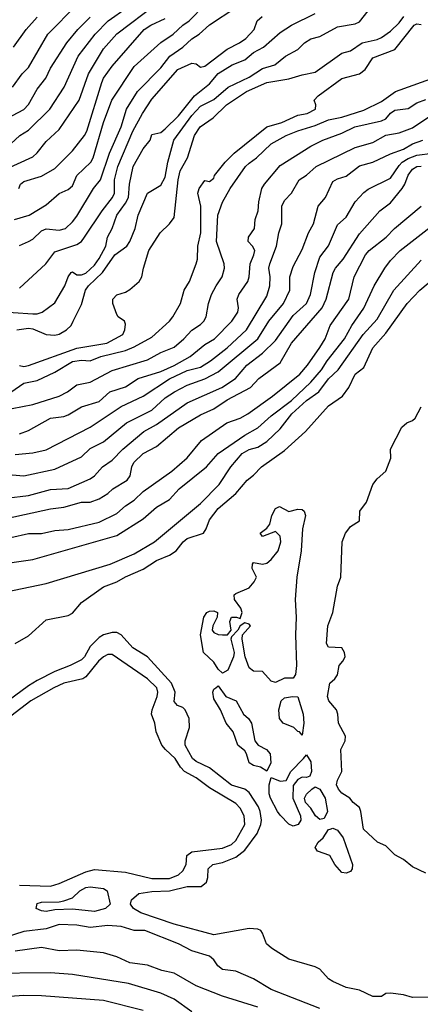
# Model space of a CAD drawing. Header units: metres. Extents: x -51132 to -49532, y -231222 to -229437.
# Tile 308 of 334: x -49861 to -49816, y -229784 to -229672. Entities that reach past the tile are written whole.
import ezdxf

# ---------------------------------------------------------------- set-up
doc = ezdxf.new("R2010")
doc.units = ezdxf.units.M
doc.layers.add('CONTOUR_INDEX', color=1, linetype='Continuous')
doc.layers.add('CONTOUR_INTER', color=3, linetype='Continuous')

msp = doc.modelspace()

# ---------------------------------------------------------------- linework, layer by layer
at = {"layer": 'CONTOUR_INDEX'}
for points, elevation in [([(-49863.04, -229689.26), (-49859.58, -229687.66), (-49859.08, -229687.21), (-49858.08, -229685.91), (-49856.58, -229684.55), (-49854.34, -229681.26), (-49853.27, -229678.26), (-49851.58, -229675.45), (-49850.08, -229673.72), (-49845.58, -229670.35)], 55), ([(-49864.08, -229705.15), (-49859.58, -229705.43), (-49859.08, -229705.44), (-49858.51, -229705.26), (-49857.08, -229704.18), (-49855.95, -229702.26), (-49855.58, -229701.24), (-49855.23, -229700.76), (-49855.08, -229700.68), (-49854.58, -229701.03), (-49854.08, -229701.01), (-49853.58, -229700.82), (-49852.58, -229699.91), (-49852.08, -229699.18), (-49851.32, -229697.76), (-49851.11, -229696.76), (-49850.6, -229695.76), (-49850.08, -229694.26), (-49849.08, -229692.92), (-49848.75, -229692.26), (-49848.61, -229690.76), (-49848.23, -229688.76), (-49847.08, -229686.76), (-49846.27, -229685.76), (-49846.08, -229685.15), (-49845.08, -229684.9), (-49844.58, -229684.5), (-49843.08, -229683.02), (-49841.26, -229680.76), (-49839.58, -229679.39), (-49838.58, -229678.22), (-49836.98, -229677.26), (-49835.58, -229676.69), (-49834.58, -229675.85), (-49833.45, -229675.26), (-49831.58, -229673.6), (-49830.29, -229672.76), (-49827.58, -229671.42)], 60), ([(-49861.08, -229719.02), (-49860.08, -229718.64), (-49857.59, -229717.26), (-49856.08, -229717.07), (-49855.58, -229716.88), (-49854.08, -229715.95), (-49852.08, -229715.36), (-49850.85, -229714.26), (-49849.08, -229713.68), (-49847.63, -229712.76), (-49845.08, -229711.97), (-49843.58, -229711.3), (-49841.76, -229710.26), (-49840.08, -229708.9), (-49839.01, -229708.26), (-49837.04, -229706.26), (-49836.36, -229705.26), (-49836.27, -229704.76), (-49836.42, -229703.76), (-49836.23, -229703.26), (-49835.24, -229701.76), (-49835.06, -229701.26), (-49834.95, -229699.76), (-49834.54, -229698.76), (-49834.45, -229698.26), (-49834.68, -229697.76), (-49835.19, -229697.26), (-49835.15, -229696.76), (-49834.47, -229695.76), (-49834.39, -229694.76), (-49834.04, -229693.76), (-49833.96, -229692.76), (-49833.62, -229691.26), (-49833.34, -229690.76), (-49831.58, -229688.63), (-49828.08, -229686.46), (-49826.73, -229685.76), (-49824.58, -229684.98), (-49823.09, -229684.26), (-49820.08, -229683.6), (-49819.58, -229683.36), (-49819.08, -229682.73), (-49818.58, -229682.37), (-49817.08, -229682.19), (-49816.08, -229681.56), (-49815.08, -229681.16)], 65), ([(-49862.08, -229730.74), (-49860.08, -229730.31), (-49858.58, -229730.3), (-49857.08, -229729.96), (-49855.58, -229729.85), (-49852.08, -229729), (-49850.08, -229728.05), (-49849.08, -229727.17), (-49848.08, -229726.53), (-49847.08, -229725.54), (-49843.85, -229723.26), (-49842.08, -229721.72), (-49840.47, -229719.76), (-49837.6, -229717.76), (-49836.08, -229717.26), (-49835.23, -229716.76), (-49832.44, -229714.76), (-49829.33, -229712.26), (-49828.47, -229711.26), (-49827.07, -229709.26), (-49826.48, -229708.26), (-49825.91, -229706.76), (-49823.8, -229703.76), (-49823.18, -229701.26), (-49821.91, -229698.76), (-49821.47, -229698.26), (-49819.56, -229696.76), (-49818.62, -229695.76), (-49815.59, -229693.26)], 70), ([(-49841.58, -229784.44), (-49843.58, -229783), (-49845.08, -229782.34), (-49848.74, -229781.26), (-49855.08, -229780.22), (-49857.58, -229780.05), (-49864.58, -229780.12), (-49868.58, -229780.84), (-49871.08, -229780.89), (-49874.57, -229781.26), (-49879.58, -229782.11), (-49882.58, -229782.76), (-49885.08, -229783.34), (-49887.58, -229784.2)], 70)]:
    msp.add_lwpolyline(points, dxfattribs=dict(at, elevation=elevation))
at = {"layer": 'CONTOUR_INTER'}
for points, elevation in [([(-49862.08, -229686.17), (-49861.05, -229685.26), (-49860.08, -229684.66), (-49857.65, -229682.26), (-49856.02, -229679.76), (-49854.44, -229676.26), (-49852.5, -229673.76), (-49851.04, -229672.26), (-49848.88, -229670.76)], 54), ([(-49861.87, -229679.76), (-49860.79, -229678.26), (-49860.08, -229677.53), (-49857.89, -229673.76), (-49854.58, -229670.44)], 52), ([(-49861.64, -229694.76), (-49860, -229694.26), (-49858.08, -229693.11), (-49856.58, -229691.82), (-49855.58, -229691.36), (-49855.08, -229690.96), (-49854.58, -229689.76), (-49853.02, -229688.26), (-49852.76, -229687.76), (-49851.59, -229683.76), (-49850.61, -229681.26), (-49848.08, -229677.45), (-49845.08, -229674.73), (-49843.67, -229673.76), (-49842.6, -229672.76), (-49841.88, -229672.26), (-49840.08, -229670.44)], 57), ([(-49861.08, -229697.69), (-49860.05, -229697.26), (-49859.58, -229696.99), (-49858.58, -229696.04), (-49858.08, -229695.81), (-49856.58, -229695.96), (-49855.89, -229695.76), (-49855.08, -229695.02), (-49854.58, -229694.37), (-49852.71, -229691.26), (-49851.93, -229690.26), (-49850.91, -229687.26), (-49849.58, -229684.27), (-49848.96, -229682.26), (-49847.73, -229680.26), (-49845.08, -229677.59), (-49844.05, -229676.26), (-49842.59, -229675.26), (-49841.58, -229674.29), (-49840.72, -229673.76), (-49839.58, -229672.72), (-49836.57, -229670.76)], 58), ([(-49863.08, -229683.64), (-49860.58, -229682.31), (-49860.08, -229681.74), (-49859.08, -229680), (-49858.12, -229678.76), (-49857.58, -229677.64), (-49855.72, -229674.76), (-49854.47, -229673.26), (-49853.08, -229671.86)], 53), ([(-49861.77, -229675.26), (-49860.33, -229673.26), (-49859.08, -229671.85)], 51), ([(-49861.4, -229707.26), (-49860.08, -229707.05), (-49859.58, -229707.14), (-49858.08, -229707.76), (-49857.08, -229707.86), (-49856.58, -229707.74), (-49855.78, -229707.26), (-49855.25, -229706.76), (-49855, -229706.26), (-49854.08, -229704.38), (-49853.62, -229702.76), (-49853.27, -229702.26), (-49851.67, -229700.76), (-49850.3, -229698.76), (-49848.92, -229697.76), (-49848.58, -229697.26), (-49847.98, -229695.76), (-49847.66, -229694.26), (-49846.58, -229691.76), (-49845.08, -229690.85), (-49844.58, -229689.96), (-49844.28, -229688.26), (-49843.61, -229685.76), (-49841.58, -229682.97), (-49840.58, -229681.93), (-49839.08, -229681.17), (-49837.46, -229679.76), (-49835.08, -229678.65), (-49833.58, -229677.66), (-49832.15, -229677.26), (-49830.96, -229676.26), (-49829.58, -229675.52), (-49828.81, -229674.76), (-49828.08, -229674.32), (-49827.08, -229674.05), (-49825.08, -229672.93), (-49823.08, -229672.61), (-49822.58, -229672.39), (-49821.58, -229671.15)], 61), ([(-49861.08, -229702.51), (-49858.09, -229699.76), (-49857.08, -229698.42), (-49854.58, -229697.59), (-49854.08, -229697.23), (-49853.72, -229696.76), (-49851.73, -229693.76), (-49850.56, -229692.26), (-49850.33, -229691.76), (-49850.32, -229690.26), (-49849.95, -229688.76), (-49848.24, -229684.76), (-49847.17, -229682.76), (-49846.08, -229681.14), (-49843.17, -229677.76), (-49841.58, -229677.05), (-49841.08, -229677.14), (-49840.58, -229677.51), (-49840.08, -229677.4), (-49837.58, -229675.46), (-49836.16, -229674.76), (-49835.45, -229674.26), (-49834.51, -229673.26), (-49834.17, -229672.26), (-49833.61, -229671.76)], 59), ([(-49861.08, -229711.3), (-49860.58, -229711.38), (-49860.08, -229711.3), (-49854.58, -229709.31), (-49851.21, -229708.76), (-49849.37, -229707.76), (-49849.15, -229707.26), (-49849.08, -229706.59), (-49849.19, -229706.26), (-49849.91, -229705.76), (-49850.08, -229705.49), (-49850.53, -229704.26), (-49850.52, -229703.76), (-49850.08, -229703.27), (-49849.08, -229702.98), (-49848.58, -229702.67), (-49847.54, -229701.76), (-49847.22, -229701.26), (-49847.06, -229700.26), (-49846.45, -229698.26), (-49845.16, -229696.26), (-49844.08, -229695.24), (-49843.58, -229694.54), (-49843.13, -229690.26), (-49842.88, -229689.26), (-49842.05, -229687.76), (-49841.26, -229685.26), (-49840.61, -229684.26), (-49839.16, -229683.26), (-49837.63, -229681.76), (-49835.36, -229680.26), (-49833.08, -229679.23), (-49830.58, -229678.84), (-49829.08, -229678.36), (-49827.58, -229678.08), (-49824.58, -229675.92), (-49823.58, -229675.67), (-49822.27, -229674.76), (-49820.58, -229674.37), (-49820.08, -229674.15), (-49819.08, -229673.44), (-49818.08, -229672.5), (-49817.57, -229671.76)], 62), ([(-49862.08, -229714.29), (-49860.58, -229713.28), (-49859.08, -229712.99), (-49857.08, -229712.05), (-49855.08, -229710.82), (-49854.08, -229710.66), (-49853.08, -229710.76), (-49851.87, -229710.26), (-49849.08, -229709.57), (-49848.08, -229709.17), (-49846.08, -229708.06), (-49844.08, -229706.27), (-49843.71, -229705.76), (-49842.86, -229704.26), (-49842.43, -229702.76), (-49841.84, -229701.76), (-49841.08, -229699.76), (-49840.94, -229699.26), (-49840.89, -229697.76), (-49840.56, -229696.26), (-49840.54, -229693.26), (-49840.88, -229691.76), (-49840.75, -229691.26), (-49840.08, -229690.35), (-49839.58, -229690.46), (-49839.08, -229690.06), (-49838.99, -229689.76), (-49837.78, -229688.26), (-49836.79, -229687.26), (-49833.08, -229684.28), (-49831.37, -229683.76), (-49829.58, -229682.96), (-49828.51, -229682.76), (-49827.55, -229682.26), (-49827.53, -229681.76), (-49827.73, -229681.26), (-49827.26, -229680.76), (-49824.58, -229678.81), (-49822.58, -229678.28), (-49821.93, -229677.76), (-49821.08, -229676.47), (-49818.58, -229675.52), (-49816.4, -229672.76), (-49816.08, -229672.61), (-49815.58, -229672.68)], 63), ([(-49861.16, -229691.26), (-49860.98, -229690.76), (-49860.58, -229690.47), (-49858.58, -229689.86), (-49857.08, -229688.99), (-49855.08, -229686.99), (-49853.73, -229685.26), (-49853.46, -229684.76), (-49851.77, -229679.26), (-49851.56, -229678.76), (-49850.58, -229677.38), (-49846.95, -229673.26), (-49846.22, -229672.76), (-49844.58, -229672)], 56), ([(-49863.08, -229716.37), (-49859.58, -229715.69), (-49856.58, -229714.74), (-49855.64, -229714.26), (-49854.58, -229713.48), (-49853.08, -229713.18), (-49850.58, -229711.83), (-49846.58, -229710.63), (-49845.08, -229709.81), (-49843.58, -229709.21), (-49842.48, -229708.26), (-49841.58, -229707.27), (-49840.58, -229706.65), (-49840.2, -229706.26), (-49839.96, -229705.76), (-49839.69, -229704.26), (-49839.33, -229703.26), (-49838.82, -229702.26), (-49838.12, -229701.26), (-49837.86, -229700.26), (-49837.91, -229699.76), (-49838.77, -229697.26), (-49838.62, -229694.26), (-49838.08, -229692.8), (-49837.24, -229691.26), (-49835.5, -229688.76), (-49835.08, -229688.37), (-49834.24, -229687.76), (-49832.58, -229686.18), (-49830.87, -229685.26), (-49829.58, -229684.71), (-49827.58, -229684.13), (-49826.08, -229683.48), (-49824.58, -229683.18), (-49822.08, -229682.39), (-49820.08, -229681.4), (-49818.49, -229680.26), (-49810.08, -229677.24)], 64), ([(-49861.58, -229721.36), (-49859.58, -229721.17), (-49858.08, -229720.81), (-49853.08, -229718.27), (-49849.58, -229715.94), (-49847.08, -229714.75), (-49844.08, -229712.78), (-49842.08, -229711.83), (-49840.58, -229711.46), (-49839.46, -229710.76), (-49837.58, -229709.29), (-49835.37, -229707.26), (-49833.08, -229703.43), (-49832.72, -229702.26), (-49832.7, -229701.26), (-49832.83, -229700.26), (-49832.74, -229699.76), (-49831.97, -229697.76), (-49831.72, -229696.26), (-49831.37, -229695.26), (-49831.36, -229693.26), (-49831.08, -229692.6), (-49830.28, -229691.76), (-49829.42, -229690.26), (-49828.58, -229689.75), (-49827.48, -229688.76), (-49823.08, -229686.59), (-49821.08, -229686.05), (-49819.58, -229685.19), (-49818.08, -229684.95), (-49816.58, -229684.39), (-49813.58, -229682.38)], 66), ([(-49864.58, -229723.43), (-49860.58, -229723.76), (-49857.08, -229723.03), (-49854.08, -229721.63), (-49853.08, -229720.66), (-49851.58, -229719.93), (-49848.96, -229717.76), (-49846.08, -229716.32), (-49844.58, -229714.96), (-49843.53, -229714.26), (-49842.08, -229713.5), (-49840.08, -229712.8), (-49838.58, -229712), (-49834.08, -229708.26), (-49832.83, -229706.26), (-49831.19, -229704.26), (-49830.45, -229702.76), (-49830.45, -229701.26), (-49830.08, -229700.07), (-49829.08, -229698.15), (-49828.36, -229696.26), (-49827.8, -229695.26), (-49827.26, -229693.26), (-49826.44, -229692.26), (-49825.58, -229690.47), (-49825.08, -229690.16), (-49824.08, -229689.85), (-49822.58, -229688.69), (-49821.08, -229688.27), (-49819.08, -229687.31), (-49817.58, -229686.81), (-49816.58, -229686.18), (-49815.41, -229685.76)], 67), ([(-49862.58, -229726.31), (-49860.08, -229725.98), (-49857.58, -229725.33), (-49855.58, -229725.2), (-49853.08, -229724.12), (-49852.58, -229723.76), (-49851.69, -229722.76), (-49850.58, -229722), (-49849.38, -229720.76), (-49847, -229718.76), (-49845.58, -229717.95), (-49842.08, -229715.49), (-49838.16, -229713.76), (-49836.61, -229712.76), (-49835.33, -229711.26), (-49833.58, -229709.89), (-49832.08, -229708.46), (-49830.08, -229705.63), (-49828.58, -229704.26), (-49828.13, -229703.26), (-49827.65, -229700.76), (-49827.08, -229699.03), (-49826.08, -229697.75), (-49825.08, -229695.34), (-49824.08, -229694.48), (-49823.08, -229692.76), (-49822.08, -229691.71), (-49821.58, -229691.33), (-49819.08, -229690.07), (-49818.08, -229688.63), (-49817.74, -229688.26), (-49817.08, -229687.85), (-49816.08, -229687.47), (-49814.32, -229687.26)], 68), ([(-49862.58, -229728.62), (-49857.58, -229727.52), (-49856.08, -229727.33), (-49854.08, -229726.76), (-49853.08, -229726.75), (-49852.08, -229726.37), (-49851.08, -229725.77), (-49850.52, -229725.26), (-49848.91, -229724.26), (-49848.57, -229723.76), (-49848.37, -229722.76), (-49848.12, -229722.26), (-49847.08, -229721.25), (-49845.58, -229720.46), (-49843.08, -229718.33), (-49840.58, -229716.87), (-49839.08, -229716.18), (-49837.58, -229715.17), (-49834.94, -229713.76), (-49833.98, -229712.76), (-49831.58, -229710.99), (-49830.27, -229708.76), (-49826.8, -229704.76), (-49826.36, -229703.76), (-49825.57, -229700.76), (-49825.3, -229700.26), (-49824.42, -229699.26), (-49822.58, -229696.38), (-49820.27, -229693.76), (-49819.08, -229692.86), (-49817.73, -229691.26), (-49817.43, -229690.76), (-49817.08, -229689.72), (-49816.58, -229689.06), (-49816.08, -229688.76), (-49815.58, -229688.73)], 69), ([(-49864.08, -229733.9), (-49859.58, -229733.24), (-49850.08, -229730.52), (-49847.08, -229728.65), (-49845.58, -229727.31), (-49844.08, -229726.47), (-49843, -229725.26), (-49839.91, -229722.76), (-49838.58, -229721.26), (-49835.58, -229719.15), (-49834.08, -229718.34), (-49832.58, -229716.99), (-49830.28, -229715.26), (-49828.08, -229713.16), (-49826.88, -229711.76), (-49826.25, -229710.76), (-49824.29, -229708.26), (-49823.44, -229706.76), (-49822.08, -229704.8), (-49820.92, -229702.26), (-49819.72, -229700.26), (-49819.08, -229699.4), (-49817.98, -229698.26), (-49814.58, -229695.63)], 71), ([(-49862.58, -229736.89), (-49858.08, -229735.95), (-49850.8, -229733.76), (-49848.08, -229732.61), (-49845.81, -229731.26), (-49840.58, -229726.91), (-49838.47, -229724.76), (-49837.16, -229722.76), (-49835.86, -229721.26), (-49835.08, -229720.78), (-49834.08, -229720.52), (-49833.08, -229719.87), (-49831.58, -229718.46), (-49830.24, -229716.76), (-49828.58, -229715.24), (-49827.19, -229714.26), (-49826.08, -229712.79), (-49824.98, -229711.76), (-49822.16, -229707.76), (-49820.58, -229706.02), (-49818.7, -229702.76), (-49815.58, -229699.34)], 72), ([(-49861.56, -229742.76), (-49860.08, -229741.87), (-49858.08, -229740.09), (-49855.58, -229739.57), (-49855.08, -229739.31), (-49854.08, -229738.11), (-49851.58, -229736.33), (-49850.08, -229735.78), (-49849.08, -229735.19), (-49847.08, -229734.33), (-49845.58, -229733.37), (-49844.08, -229732.75), (-49843.33, -229732.26), (-49842.55, -229731.26), (-49842.08, -229730.87), (-49840.25, -229730.26), (-49839.93, -229729.76), (-49839.56, -229728.76), (-49838.58, -229727.46), (-49836.6, -229725.76), (-49835.29, -229724.26), (-49834.58, -229723.71), (-49833.68, -229722.76), (-49831.08, -229720.91), (-49828.68, -229718.76), (-49826.08, -229715.84), (-49824.49, -229714.76), (-49823.77, -229713.76), (-49823.08, -229712.26), (-49822.08, -229711.5), (-49821.08, -229709.3), (-49819.58, -229707.63), (-49817.18, -229704.26), (-49815.74, -229702.76), (-49814.08, -229701.36)], 73), ([(-49815.08, -229768.76), (-49816.58, -229768.05), (-49817.58, -229767.21), (-49818.58, -229766.66), (-49819.58, -229765.67), (-49820.54, -229765.26), (-49822.11, -229763.76), (-49822.41, -229761.76), (-49822.58, -229761.33), (-49823.28, -229760.76), (-49823.67, -229760.26), (-49824.58, -229759.68), (-49824.97, -229759.26), (-49825.17, -229758.76), (-49825.08, -229758.23), (-49824.57, -229757.26), (-49824.71, -229754.76), (-49824.19, -229753.76), (-49824.18, -229753.26), (-49824.95, -229751.76), (-49825.02, -229750.76), (-49825.19, -229750.26), (-49826.04, -229749.26), (-49826.22, -229748.76), (-49825.92, -229747.26), (-49825.36, -229746.76), (-49825.08, -229746.29), (-49824.89, -229745.26), (-49824.45, -229744.76), (-49824.21, -229744.26), (-49824.29, -229743.76), (-49824.58, -229743.26), (-49826.08, -229743.17), (-49826.32, -229742.76), (-49826.17, -229740.76), (-49825.59, -229739.26), (-49825.05, -229736.26), (-49824.7, -229735.26), (-49824.53, -229731.26), (-49824.18, -229730.26), (-49823.8, -229729.76), (-49823.58, -229729.5), (-49822.58, -229728.88), (-49822.55, -229727.76), (-49821.78, -229726.76), (-49821.07, -229724.76), (-49820.58, -229724.12), (-49819.58, -229723.23), (-49819.04, -229721.76), (-49819.07, -229720.76), (-49817.77, -229718.26), (-49817.22, -229717.76), (-49816.58, -229717.52), (-49816.28, -229717.26), (-49815.58, -229715.95)], 74), ([(-49831.62, -229727.26), (-49830.58, -229727.82), (-49829.58, -229727.54), (-49829.08, -229727.57), (-49828.84, -229727.76), (-49828.71, -229728.26), (-49829.03, -229729.76), (-49829.2, -229732.26), (-49829.69, -229735.26), (-49829.86, -229737.76), (-49829.74, -229739.76), (-49829.84, -229741.76), (-49829.7, -229745.26), (-49829.82, -229746.26), (-49830.08, -229746.68), (-49831.08, -229746.67), (-49832.08, -229747.15), (-49832.58, -229747), (-49833.58, -229745.91), (-49834.58, -229745.87), (-49835.08, -229745.49), (-49835.51, -229744.26), (-49835.85, -229742.26), (-49835.81, -229741.76), (-49834.92, -229740.76), (-49835.08, -229740.58), (-49835.58, -229740.43), (-49836.08, -229740.75), (-49836.34, -229741.26), (-49837.08, -229742), (-49837.16, -229742.26), (-49836.78, -229743.76), (-49836.85, -229744.26), (-49837.49, -229745.76), (-49838.08, -229746.11), (-49838.58, -229745.67), (-49839.08, -229744.85), (-49840.23, -229743.76), (-49840.58, -229741.76), (-49840.21, -229739.76), (-49839.85, -229739.26), (-49839.58, -229739.11), (-49839.08, -229739.06), (-49838.66, -229739.26), (-49838.68, -229739.76), (-49839.18, -229740.76), (-49839.25, -229741.26), (-49839.08, -229741.5), (-49838.58, -229741.72), (-49838.08, -229741.77), (-49837.51, -229741.76), (-49837.12, -229741.26), (-49837.25, -229740.26), (-49837.09, -229739.76), (-49836.49, -229739.76), (-49836.08, -229739.94), (-49835.88, -229739.26), (-49836.03, -229738.76), (-49836.72, -229737.76), (-49836.78, -229737.26), (-49836.58, -229737.08), (-49835.08, -229736.45), (-49834.52, -229735.76), (-49834.26, -229735.26), (-49834.72, -229734.26), (-49834.7, -229733.76), (-49834.58, -229733.59), (-49833.58, -229733.77), (-49833.08, -229733.65), (-49832.58, -229733.23), (-49831.78, -229732.26), (-49831.48, -229731.26), (-49831.58, -229730.62), (-49831.9, -229730.26), (-49832.08, -229730.09), (-49833.58, -229730.65), (-49833.84, -229730.26), (-49833.08, -229729.69), (-49832.74, -229729.26), (-49832.5, -229728.26), (-49832.08, -229727.47), (-49831.62, -229727.26)], 74), ([(-49814.58, -229782.8), (-49816.58, -229782.81), (-49817.58, -229782.51), (-49819.08, -229782.33), (-49819.58, -229782.36), (-49820.08, -229782.73), (-49821.08, -229782.7), (-49822.58, -229782.01), (-49824.08, -229781.7), (-49825.58, -229781), (-49826.08, -229780.7), (-49827.08, -229779.62), (-49827.58, -229779.37), (-49830.58, -229778.48), (-49832.54, -229777.26), (-49833.12, -229776.76), (-49833.58, -229775.54), (-49833.77, -229775.26), (-49834.08, -229775.1), (-49835.08, -229775), (-49839.08, -229775.72), (-49843.58, -229774.51), (-49847.35, -229773.26), (-49848.16, -229772.76), (-49848.53, -229772.26), (-49848.41, -229771.76), (-49847.58, -229771.04), (-49846.08, -229770.82), (-49844.08, -229770.74), (-49842.08, -229770.26), (-49840.51, -229770.26), (-49839.92, -229769.76), (-49839.75, -229769.26), (-49839.73, -229768.26), (-49839.2, -229767.76), (-49838.08, -229767.54), (-49836.58, -229766.95), (-49835.58, -229766.16), (-49834.15, -229764.26), (-49833.74, -229763.26), (-49833.69, -229762.76), (-49833.82, -229761.76), (-49834.01, -229761.26), (-49835.08, -229759.61), (-49835.58, -229759.24), (-49837.08, -229758.78), (-49839.58, -229756.81), (-49841.08, -229756.12), (-49841.5, -229755.76), (-49842.31, -229754.26), (-49842.34, -229753.76), (-49841.83, -229752.26), (-49841.88, -229751.26), (-49842.31, -229750.26), (-49842.58, -229750.01), (-49843.19, -229749.76), (-49843.58, -229749.33), (-49843.46, -229748.26), (-49843.87, -229747.26), (-49846.58, -229744.26), (-49848.25, -229743.26), (-49849.58, -229741.77), (-49850.08, -229741.52), (-49850.58, -229741.52), (-49851.56, -229741.76), (-49852.08, -229742.06), (-49853.08, -229743.09), (-49853.74, -229744.26), (-49854.08, -229744.62), (-49855.33, -229745.26), (-49857.08, -229745.91), (-49859.08, -229746.93), (-49860.08, -229747.53), (-49863.1, -229749.76)], 73), ([(-49861.08, -229770.11), (-49857.58, -229770.24), (-49856.58, -229769.94), (-49853.58, -229768.59), (-49852.58, -229768.32), (-49849.08, -229768.62), (-49846.08, -229769.34), (-49844.08, -229769.34), (-49843.08, -229768.95), (-49842.58, -229768.5), (-49842.22, -229767.76), (-49842.12, -229766.76), (-49841.58, -229766.32), (-49838.08, -229765.92), (-49837.08, -229765.5), (-49836.58, -229765.07), (-49835.55, -229763.26), (-49835.63, -229762.26), (-49836.08, -229761.41), (-49836.58, -229760.87), (-49839.58, -229759.09), (-49841.08, -229757.95), (-49842.39, -229757.26), (-49842.86, -229756.76), (-49843.44, -229755.76), (-49844.56, -229754.76), (-49844.97, -229754.26), (-49845.6, -229752.76), (-49845.77, -229751.76), (-49846.14, -229750.76), (-49846.07, -229750.26), (-49845.5, -229748.76), (-49845.42, -229748.26), (-49845.54, -229747.76), (-49846.58, -229746.74), (-49850.58, -229743.99), (-49851.08, -229744.01), (-49851.58, -229744.28), (-49852.12, -229744.76), (-49853.58, -229746.54), (-49853.93, -229746.76), (-49856.08, -229747.25), (-49857.19, -229747.76), (-49859.79, -229749.26), (-49862.08, -229750.97)], 72), ([(-49838.86, -229747.76), (-49838.58, -229747.56), (-49837.7, -229748.76), (-49836.54, -229749.26), (-49835.72, -229750.76), (-49835.15, -229751.26), (-49834.82, -229751.76), (-49834.42, -229753.76), (-49834.06, -229754.26), (-49833.1, -229754.76), (-49832.68, -229755.26), (-49832.63, -229756.26), (-49833.08, -229757.22), (-49833.78, -229756.76), (-49834.58, -229756.58), (-49835.08, -229756.26), (-49835.36, -229755.26), (-49835.58, -229754.91), (-49836.35, -229754.26), (-49836.9, -229752.76), (-49837.69, -229751.76), (-49838.33, -229750.26), (-49839.08, -229749), (-49839.18, -229748.26), (-49839.08, -229747.93), (-49838.86, -229747.76)], 74), ([(-49830.18, -229748.76), (-49829.58, -229748.78), (-49828.95, -229750.76), (-49828.9, -229751.76), (-49829.08, -229753.14), (-49829.37, -229752.76), (-49829.58, -229752.7), (-49830.01, -229752.26), (-49831.21, -229751.76), (-49831.65, -229751.26), (-49831.72, -229750.26), (-49831.45, -229749.26), (-49831.08, -229748.9), (-49830.18, -229748.76)], 74), ([(-49828.92, -229755.76), (-49828.58, -229755.35), (-49828.08, -229756.14), (-49828.01, -229757.26), (-49828.2, -229757.76), (-49828.58, -229757.94), (-49829.08, -229757.89), (-49829.58, -229758.13), (-49830.08, -229758.82), (-49830.12, -229760.26), (-49829.27, -229762.26), (-49829.23, -229762.76), (-49829.53, -229763.26), (-49830.08, -229763.42), (-49830.58, -229763.19), (-49831.58, -229762.2), (-49831.85, -229761.76), (-49832.67, -229760.26), (-49832.81, -229759.76), (-49832.81, -229758.76), (-49832.58, -229757.93), (-49831.58, -229758.35), (-49830.9, -229758.26), (-49830.34, -229757.26), (-49828.92, -229755.76)], 74), ([(-49827.99, -229759.26), (-49827.58, -229758.99), (-49827.08, -229759.23), (-49826.45, -229760.26), (-49826.22, -229761.76), (-49826.58, -229762.56), (-49827.08, -229762.66), (-49827.55, -229762.26), (-49828.08, -229761.38), (-49828.7, -229760.76), (-49828.79, -229760.26), (-49828.58, -229759.8), (-49827.99, -229759.26)], 74), ([(-49825.91, -229763.76), (-49825.58, -229763.66), (-49825.08, -229763.87), (-49824.43, -229764.76), (-49823.38, -229767.76), (-49823.39, -229768.26), (-49823.58, -229768.57), (-49824.08, -229768.74), (-49824.58, -229768.68), (-49825.36, -229767.76), (-49825.92, -229766.76), (-49827.33, -229766.26), (-49827.58, -229765.83), (-49827.27, -229765.26), (-49826.68, -229764.76), (-49826.08, -229763.82), (-49825.91, -229763.76)], 74), ([(-49854.25, -229770.76), (-49853.58, -229770.36), (-49853.08, -229770.3), (-49851.58, -229770.5), (-49851.14, -229770.76), (-49850.81, -229772.26), (-49851.33, -229772.76), (-49852.58, -229773.08), (-49855.08, -229772.82), (-49857.08, -229772.9), (-49858.08, -229773.09), (-49858.58, -229773.03), (-49859.2, -229772.76), (-49859.08, -229772.2), (-49858.58, -229772.02), (-49856.58, -229772.01), (-49856.08, -229771.9), (-49855.08, -229771.55), (-49854.25, -229770.76)], 73), ([(-49827.08, -229784.09), (-49832.58, -229781.91), (-49834.58, -229780.7), (-49836.58, -229779.86), (-49838.08, -229779.66), (-49838.61, -229779.26), (-49839.08, -229778.57), (-49839.58, -229778.14), (-49841.58, -229777.53), (-49843.08, -229776.77), (-49846.9, -229775.26), (-49848.08, -229775.24), (-49849.58, -229774.78), (-49851.08, -229774.68), (-49853.08, -229774.89), (-49854.58, -229774.62), (-49856.58, -229774.57), (-49858.08, -229775.07), (-49860.58, -229775.34), (-49862.58, -229775.99)], 72), ([(-49834.08, -229783.91), (-49838.08, -229782.69), (-49841.08, -229781.52), (-49843.58, -229780.09), (-49844.98, -229779.76), (-49846.58, -229779.18), (-49848.58, -229778.9), (-49850.08, -229778.23), (-49851.58, -229777.76), (-49854.58, -229777.47), (-49856.58, -229777.56), (-49858.58, -229777.16), (-49861.58, -229777.6)], 71), ([(-49847.08, -229784.3), (-49851.58, -229783.18), (-49858.58, -229782.62), (-49860.58, -229782.61), (-49870.58, -229783.32), (-49874.08, -229783.74)], 69)]:
    msp.add_lwpolyline(points, dxfattribs=dict(at, elevation=elevation))

doc.saveas('drawing.dxf')
